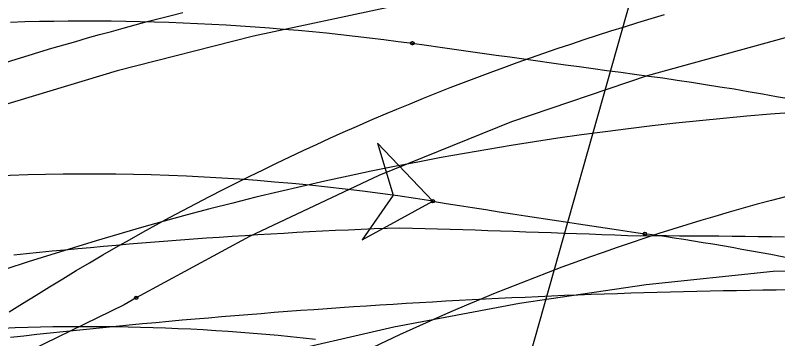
# Model space of a CAD drawing. Extents: x -14 to 1565148, y -25 to 642856.
# Drawn here: x 1564977.29 to 1564996.24, y 636525.63 to 636533.67 of the extents above; entities that cross this region are included whole.
import ezdxf

# ---------------------------------------------------------------- set-up
doc = ezdxf.new("R2010")
doc.units = 0
for name, color, linetype in [('DR_P_Headwall', 7, 'Continuous'), ('GE_P_Alignment_100_Stations', 7, 'Continuous'), ('PM_P_Edge_Line', 7, 'Continuous'), ('PV_X_COP', 7, 'Continuous'), ('TR_Turning_Path27', 7, 'Continuous')]:
    doc.layers.add(name, color=color, linetype=linetype)

msp = doc.modelspace()

# ---------------------------------------------------------------- linework, layer by layer
at = {"layer": 'DR_P_Headwall'}
for points in [[(1564980.121, 636525.976), (1564980.449, 636526.008), (1564980.777, 636526.038), (1564981.105, 636526.068), (1564981.433, 636526.098), (1564981.761, 636526.127), (1564982.088, 636526.155), (1564982.416, 636526.183), (1564982.744, 636526.21), (1564983.072, 636526.237), (1564983.4, 636526.263), (1564983.727, 636526.289), (1564984.055, 636526.314), (1564984.383, 636526.338), (1564984.711, 636526.362), (1564985.039, 636526.385), (1564985.367, 636526.408), (1564985.694, 636526.43), (1564986.022, 636526.452), (1564986.35, 636526.473), (1564986.678, 636526.494), (1564987.006, 636526.514), (1564987.334, 636526.533), (1564987.662, 636526.552), (1564987.991, 636526.571), (1564988.319, 636526.588), (1564988.647, 636526.606), (1564988.975, 636526.622), (1564989.303, 636526.638), (1564989.632, 636526.654), (1564989.96, 636526.669), (1564990.288, 636526.683), (1564990.617, 636526.697), (1564990.945, 636526.711), (1564991.274, 636526.723), (1564991.602, 636526.736), (1564991.931, 636526.747), (1564992.259, 636526.758), (1564992.588, 636526.769), (1564992.917, 636526.779), (1564993.245, 636526.789), (1564993.574, 636526.797), (1564993.903, 636526.806), (1564994.232, 636526.814), (1564994.561, 636526.821), (1564994.89, 636526.827), (1564995.218, 636526.834), (1564995.547, 636526.839), (1564995.876, 636526.844), (1564996.205, 636526.849), (1564996.534, 636526.852)], [(1564977.167, 636525.67), (1564977.496, 636525.706), (1564977.824, 636525.742), (1564978.153, 636525.777), (1564978.481, 636525.812), (1564978.809, 636525.846), (1564979.137, 636525.879), (1564979.465, 636525.912), (1564979.793, 636525.945), (1564980.121, 636525.976)]]:
    msp.add_lwpolyline(points, dxfattribs=at)
at = {"layer": 'GE_P_Alignment_100_Stations'}
for points in [[(1565002.013, 636534.972), (1565000.619, 636535.176), (1564997.039, 636535.204), (1564993.553, 636534.906), (1564990.081, 636534.465), (1564986.631, 636533.881), (1564983.208, 636533.155), (1564979.818, 636532.288), (1564976.466, 636531.282), (1564973.158, 636530.139), (1564969.901, 636528.861), (1564966.699, 636527.449), (1564963.557, 636525.906), (1564960.482, 636524.235), (1564960.179, 636524.061)], [(1565010.214, 636533.954), (1565007.068, 636534.493), (1565003.424, 636534.394), (1564999.908, 636533.852), (1564996.429, 636533.108), (1564992.998, 636532.165), (1564989.627, 636531.025), (1564986.328, 636529.693), (1564983.11, 636528.174), (1564980.294, 636526.649)], [(1564977.015, 636532.492), (1564977.31, 636532.583), (1564977.605, 636532.673), (1564977.901, 636532.762), (1564978.196, 636532.85), (1564978.492, 636532.937), (1564978.788, 636533.022), (1564979.084, 636533.107), (1564979.38, 636533.19), (1564979.676, 636533.272), (1564979.972, 636533.353), (1564980.269, 636533.434), (1564980.565, 636533.513), (1564980.862, 636533.59), (1564981.159, 636533.667), (1564981.456, 636533.743)], [(1564977.138, 636526.3), (1564977.47, 636526.51), (1564977.802, 636526.718), (1564978.134, 636526.922), (1564978.466, 636527.124), (1564978.798, 636527.324), (1564979.13, 636527.52), (1564979.462, 636527.714), (1564979.794, 636527.905), (1564980.126, 636528.093), (1564980.459, 636528.279), (1564980.79, 636528.461), (1564981.123, 636528.642), (1564981.454, 636528.819), (1564981.787, 636528.995), (1564982.119, 636529.168), (1564982.451, 636529.338), (1564982.783, 636529.506), (1564983.115, 636529.671), (1564983.447, 636529.834), (1564983.779, 636529.995), (1564984.111, 636530.153), (1564984.443, 636530.309), (1564984.775, 636530.462), (1564985.107, 636530.613), (1564985.439, 636530.762), (1564985.772, 636530.909), (1564986.104, 636531.053), (1564986.436, 636531.195), (1564986.769, 636531.335), (1564987.101, 636531.473), (1564987.434, 636531.608), (1564987.766, 636531.742), (1564988.099, 636531.873), (1564988.431, 636532.001), (1564988.764, 636532.128), (1564989.097, 636532.253), (1564989.43, 636532.376), (1564989.763, 636532.496), (1564990.096, 636532.615), (1564990.429, 636532.731), (1564990.762, 636532.845), (1564991.095, 636532.957), (1564991.428, 636533.068), (1564991.762, 636533.176), (1564992.095, 636533.282), (1564992.429, 636533.386), (1564992.762, 636533.488), (1564993.096, 636533.588), (1564993.43, 636533.687)], [(1565000.436, 636527.13), (1564999.193, 636527.311), (1564996.13, 636527.299), (1564992.969, 636526.97), (1564989.824, 636526.511), (1564986.701, 636525.923), (1564983.605, 636525.207), (1564980.541, 636524.363), (1564977.515, 636523.394), (1564974.531, 636522.301), (1564971.595, 636521.086), (1564968.712, 636519.75), (1564965.886, 636518.297), (1564963.122, 636516.729), (1564962.849, 636516.566)], [(1564980.295, 636526.65), (1564979.994, 636526.477), (1564977.003, 636525.017), (1564973.95, 636524.075), (1564970.746, 636523.54), (1564967.5, 636523.055), (1564964.247, 636522.615), (1564960.989, 636522.22), (1564957.726, 636521.868), (1564954.458, 636521.562), (1564951.187, 636521.3)]]:
    msp.add_lwpolyline(points, dxfattribs=at)
for centre in [(1564980.294, 636526.649), (1564980.295, 636526.65)]:
    msp.add_circle(centre, 0.0417, dxfattribs=at)
for centre, radius, start, end in [((1565002.516, 636450.541), 80.928, 93.73652, 120.44683), ((1565011.061, 636473.161), 57.879, 97.75897, 120.89314)]:
    msp.add_arc(centre, radius, start, end, dxfattribs=at)
at = {"layer": 'PM_P_Edge_Line'}
msp.add_lwpolyline([(1564977.248, 636527.717), (1564977.566, 636527.75), (1564977.885, 636527.782), (1564978.203, 636527.813), (1564978.522, 636527.844), (1564978.84, 636527.874), (1564979.159, 636527.903), (1564979.478, 636527.932), (1564979.798, 636527.96), (1564980.117, 636527.987), (1564980.437, 636528.014), (1564980.756, 636528.04), (1564981.076, 636528.065), (1564981.396, 636528.089), (1564981.716, 636528.113), (1564982.037, 636528.136), (1564982.357, 636528.158), (1564982.678, 636528.18), (1564982.998, 636528.201), (1564983.319, 636528.221), (1564983.64, 636528.241), (1564983.961, 636528.259), (1564984.283, 636528.277), (1564984.604, 636528.295), (1564984.925, 636528.311), (1564985.247, 636528.327), (1564985.568, 636528.342), (1564985.89, 636528.357), (1564986.212, 636528.371), (1564986.534, 636528.384), (1564986.851, 636528.387), (1564987.164, 636528.382), (1564987.475, 636528.373), (1564987.786, 636528.364), (1564988.098, 636528.354), (1564988.411, 636528.345), (1564988.724, 636528.335), (1564989.037, 636528.325), (1564989.35, 636528.314), (1564989.664, 636528.304), (1564989.978, 636528.293), (1564990.293, 636528.282), (1564990.608, 636528.271), (1564990.924, 636528.259), (1564991.239, 636528.248), (1564991.555, 636528.236), (1564991.872, 636528.223), (1564992.189, 636528.211), (1564992.506, 636528.198), (1564992.827, 636528.193), (1564993.153, 636528.194), (1564993.478, 636528.194), (1564993.804, 636528.193), (1564994.129, 636528.192), (1564994.455, 636528.19), (1564994.781, 636528.188), (1564995.106, 636528.185), (1564995.432, 636528.181), (1564995.758, 636528.176), (1564996.084, 636528.171), (1564996.41, 636528.165)], dxfattribs=at)
at = {"layer": 'PV_X_COP'}
msp.add_line((1564995.153, 636543.13), (1564982.749, 636499.312), dxfattribs=at)
at = {"layer": 'TR_Turning_Path27'}
for points in [[(1564977.17, 636533.503), (1564977.528, 636533.513), (1564977.885, 636533.522), (1564978.243, 636533.528), (1564978.601, 636533.532), (1564978.958, 636533.533), (1564979.316, 636533.533), (1564979.674, 636533.53), (1564980.031, 636533.526), (1564980.389, 636533.519), (1564980.746, 636533.51), (1564981.104, 636533.498), (1564981.461, 636533.485), (1564981.819, 636533.469), (1564982.176, 636533.451), (1564982.533, 636533.431), (1564982.89, 636533.409), (1564983.247, 636533.385), (1564983.604, 636533.358), (1564983.96, 636533.33), (1564984.316, 636533.299), (1564984.672, 636533.266), (1564985.028, 636533.231), (1564985.384, 636533.193), (1564985.74, 636533.154), (1564986.095, 636533.112), (1564986.45, 636533.069), (1564986.805, 636533.023), (1564987.159, 636532.975)], [(1564987.157, 636532.975), (1564987.507, 636532.926), (1564987.854, 636532.877), (1564988.201, 636532.829), (1564988.548, 636532.78), (1564988.894, 636532.731), (1564989.24, 636532.683), (1564989.586, 636532.635), (1564989.931, 636532.586), (1564990.276, 636532.538), (1564990.621, 636532.49), (1564990.965, 636532.443), (1564991.309, 636532.396), (1564991.652, 636532.349), (1564991.996, 636532.302), (1564992.338, 636532.256), (1564992.682, 636532.211), (1564993.036, 636532.162), (1564993.39, 636532.113), (1564993.744, 636532.061), (1564994.098, 636532.008), (1564994.451, 636531.954), (1564994.804, 636531.897), (1564995.157, 636531.84), (1564995.51, 636531.78), (1564995.862, 636531.719), (1564996.214, 636531.656), (1564996.566, 636531.592)], [(1564987.669, 636529.05), (1564986.288, 636530.496), (1564986.681, 636529.203), (1564985.915, 636528.09), (1564987.669, 636529.05)], [(1564987.669, 636529.05), (1564987.998, 636528.997), (1564988.328, 636528.945), (1564988.657, 636528.893), (1564988.986, 636528.841), (1564989.316, 636528.79), (1564989.645, 636528.738), (1564989.974, 636528.687), (1564990.304, 636528.636), (1564990.633, 636528.585), (1564990.963, 636528.535), (1564991.292, 636528.485), (1564991.622, 636528.435), (1564991.952, 636528.386), (1564992.281, 636528.338), (1564992.611, 636528.29), (1564992.941, 636528.242)], [(1564976.976, 636525.897), (1564977.287, 636525.909), (1564977.599, 636525.919), (1564977.91, 636525.927), (1564978.222, 636525.933), (1564978.533, 636525.937), (1564978.845, 636525.939), (1564979.156, 636525.94), (1564979.468, 636525.938), (1564979.779, 636525.935), (1564980.091, 636525.93), (1564980.402, 636525.923), (1564980.714, 636525.914), (1564981.025, 636525.903), (1564981.336, 636525.89), (1564981.648, 636525.875), (1564981.959, 636525.858), (1564982.27, 636525.84), (1564982.581, 636525.82), (1564982.891, 636525.797), (1564983.202, 636525.773), (1564983.513, 636525.747), (1564983.823, 636525.719), (1564984.133, 636525.689), (1564984.443, 636525.658), (1564984.753, 636525.624)]]:
    msp.add_lwpolyline(points, dxfattribs=at)
msp.add_lwpolyline([(1564987.669, 636529.05), (1564986.288, 636530.496), (1564986.681, 636529.203), (1564985.915, 636528.09)], close=True, dxfattribs=at)
for centre in [(1564987.157, 636532.975), (1564987.159, 636532.975), (1564987.669, 636529.05), (1564987.669, 636529.05), (1564992.941, 636528.242), (1564992.941, 636528.242)]:
    msp.add_circle(centre, 0.0417, dxfattribs=at)
for centre, radius, start, end in [((1564979.071, 636474.701), 55.024, 81.0094, 110.271), ((1564982.368, 636454.887), 74.113, 75.75547, 81.79798)]:
    msp.add_arc(centre, radius, start, end, dxfattribs=at)

doc.saveas('drawing.dxf')
